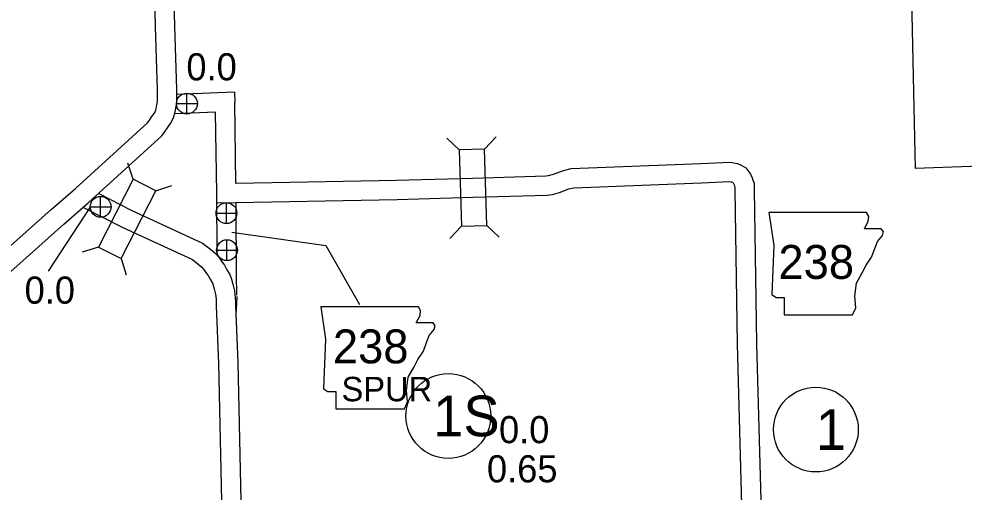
# Model space of a CAD drawing. Extents: x -939622 to -934222, y 1383701 to 1385301.
# Drawn here: x -935977.92 to -935933.73, y 1384216.32 to 1384238.42 of the extents above; entities that cross this region are included whole.
import ezdxf

# ---------------------------------------------------------------- set-up
doc = ezdxf.new("R2010")
doc.units = 0
for name, color, linetype in [('Level 10', 7, 'Continuous'), ('Level 15', 7, 'Continuous'), ('Level 2', 7, 'Continuous'), ('Level 20', 7, 'Continuous'), ('Level 21', 7, 'Continuous'), ('Level 25', 7, 'Continuous'), ('Level 26', 7, 'Continuous'), ('Level 27', 7, 'Continuous')]:
    doc.layers.add(name, color=color, linetype=linetype)

msp = doc.modelspace()

# ---------------------------------------------------------------- linework, layer by layer
at = {"layer": 'Level 10'}
for points in [[(-935967.836, 1384234.997), (-935970.544, 1384234.895)], [(-935967.836, 1384234.997), (-935967.828, 1384234.537)], [(-935967.769, 1384230.743), (-935967.828, 1384234.537)], [(-935968.714, 1384234.063), (-935970.631, 1384233.991)], [(-935968.65, 1384227.386), (-935968.661, 1384230.28), (-935968.721, 1384234.061)], [(-935956.7, 1384230.99), (-935953.285, 1384231.087), (-935953.154, 1384231.103), (-935952.929, 1384231.166), (-935952.463, 1384231.341), (-935952.092, 1384231.43), (-935946.034, 1384231.669), (-935944.672, 1384231.727), (-935944.496, 1384231.708), (-935944.32, 1384231.671), (-935944.143, 1384231.594), (-935943.935, 1384231.469), (-935943.785, 1384231.286), (-935943.713, 1384231.165), (-935943.632, 1384231.002), (-935943.601, 1384230.894), (-935943.548, 1384230.752), (-935943.539, 1384230.45), (-935943.434, 1384223.249), (-935943.232, 1384215.948)], [(-935967.753, 1384230.744), (-935960.257, 1384230.888), (-935956.7, 1384230.99)], [(-935956.674, 1384230.09), (-935953.218, 1384230.188), (-935952.977, 1384230.218), (-935952.65, 1384230.309), (-935952.199, 1384230.479), (-935951.968, 1384230.534), (-935945.997, 1384230.77), (-935944.702, 1384230.825), (-935944.637, 1384230.818), (-935944.595, 1384230.809), (-935944.557, 1384230.793), (-935944.532, 1384230.778), (-935944.524, 1384230.768), (-935944.505, 1384230.736), (-935944.475, 1384230.676), (-935944.457, 1384230.611), (-935944.443, 1384230.575), (-935944.439, 1384230.432), (-935944.334, 1384223.23), (-935944.126, 1384215.705)], [(-935968.626, 1384229.826), (-935960.236, 1384229.989), (-935956.674, 1384230.09)], [(-935967.723, 1384225.515), (-935967.732, 1384225.649), (-935967.745, 1384226.334), (-935967.759, 1384229.827)], [(-935967.722, 1384225.456), (-935967.775, 1384224.573)]]:
    msp.add_lwpolyline(points, dxfattribs=at)
at = {"layer": 'Level 15'}
for points in [[(-935971.455, 1384234.487), (-935971.437, 1384234.596), (-935971.433, 1384234.713), (-935971.438, 1384235.104), (-935971.532, 1384238.056), (-935971.595, 1384240.991)], [(-935970.567, 1384234.34), (-935970.539, 1384234.507), (-935970.532, 1384234.704), (-935970.538, 1384235.124), (-935970.632, 1384238.08), (-935970.686, 1384240.582)], [(-935984.166, 1384222.604), (-935976.408, 1384229.517), (-935975.275, 1384230.5), (-935971.904, 1384233.569), (-935971.812, 1384233.697), (-935971.696, 1384233.861), (-935971.596, 1384234.001), (-935971.52, 1384234.149), (-935971.476, 1384234.328), (-935971.457, 1384234.474)], [(-935983.575, 1384221.925), (-935975.813, 1384228.842), (-935974.677, 1384229.828), (-935971.227, 1384232.968), (-935971.079, 1384233.175), (-935970.963, 1384233.339), (-935970.824, 1384233.533), (-935970.671, 1384233.834), (-935970.591, 1384234.159), (-935970.565, 1384234.352)], [(-935974.178, 1384230.262), (-935972.662, 1384229.487), (-935969.327, 1384227.955), (-935969.147, 1384227.816), (-935968.965, 1384227.666), (-935968.738, 1384227.479), (-935968.577, 1384227.296), (-935968.419, 1384227.068), (-935968.306, 1384226.922), (-935968.196, 1384226.708), (-935968.06, 1384226.485), (-935967.973, 1384226.269), (-935967.911, 1384226.038), (-935967.837, 1384225.717), (-935967.804, 1384225.401), (-935967.793, 1384225.214), (-935967.789, 1384225.054), (-935967.68, 1384222.353), (-935967.509, 1384214.499)], [(-935974.921, 1384229.631), (-935973.055, 1384228.678), (-935969.796, 1384227.18), (-935969.709, 1384227.113), (-935969.537, 1384226.971), (-935969.366, 1384226.83), (-935969.288, 1384226.741), (-935969.145, 1384226.535), (-935969.069, 1384226.437), (-935968.982, 1384226.268), (-935968.867, 1384226.079), (-935968.828, 1384225.982), (-935968.784, 1384225.82), (-935968.726, 1384225.568), (-935968.701, 1384225.327), (-935968.692, 1384225.178), (-935968.689, 1384225.026), (-935968.579, 1384222.325), (-935968.409, 1384214.483)]]:
    msp.add_lwpolyline(points, dxfattribs=at)
at = {"layer": 'Level 2'}
for points in [[(-935936.504, 1384252.633), (-935936.337, 1384247.388), (-935936.19, 1384239.396), (-935936.103, 1384235.73)], [(-935936.503, 1384252.606), (-935936.337, 1384247.388), (-935936.19, 1384239.396), (-935936.103, 1384235.73)], [(-935936.103, 1384235.73), (-935936.017, 1384231.43)], [(-935936.103, 1384235.73), (-935936.017, 1384231.43)], [(-935928.203, 1384231.72), (-935936.017, 1384231.43)], [(-935928.203, 1384231.72), (-935936.017, 1384231.43)], [(-935928.203, 1384231.72), (-935936.017, 1384231.43)]]:
    msp.add_lwpolyline(points, dxfattribs=at)
at = {"layer": 'Level 20'}
for p, q in [((-935957.332, 1384232.304), (-935957.907, 1384232.848)), ((-935956.144, 1384232.338), (-935955.6, 1384232.914)), ((-935972.577, 1384230.94), (-935972.821, 1384231.693)), ((-935971.519, 1384230.399), (-935970.765, 1384230.643)), ((-935957.23, 1384228.742), (-935957.774, 1384228.166)), ((-935956.043, 1384228.775), (-935955.467, 1384228.232)), ((-935974.198, 1384227.766), (-935974.952, 1384227.522)), ((-935973.14, 1384227.225), (-935972.897, 1384226.472))]:
    msp.add_line(p, q, dxfattribs=at)
for points in [[(-935956.043, 1384228.775), (-935956.144, 1384232.338), (-935957.332, 1384232.304), (-935957.23, 1384228.742)], [(-935972.577, 1384230.94), (-935974.198, 1384227.766), (-935973.14, 1384227.225), (-935971.519, 1384230.399)]]:
    msp.add_lwpolyline(points, close=True, dxfattribs=at)
at = {"layer": 'Level 21'}
for points in [[(-935942.85, 1384229.376), (-935942.622, 1384227.854), (-935942.723, 1384225.544), (-935942.52, 1384225.417), (-935942.14, 1384225.417), (-935942.14, 1384224.605), (-935938.942, 1384224.605), (-935938.79, 1384224.935), (-935938.841, 1384225.468), (-935938.764, 1384226.077), (-935938.485, 1384226.559), (-935938.308, 1384226.915), (-935938.054, 1384227.295), (-935937.902, 1384227.701), (-935937.775, 1384228.031), (-935937.546, 1384228.31), (-935937.496, 1384228.488), (-935937.597, 1384228.615), (-935938.384, 1384228.615), (-935938.206, 1384228.97), (-935938.181, 1384229.199), (-935938.286, 1384229.374)], [(-935963.804, 1384224.982), (-935963.576, 1384223.46), (-935963.678, 1384221.15), (-935963.475, 1384221.024), (-935963.094, 1384221.024), (-935963.094, 1384220.212), (-935959.896, 1384220.212), (-935959.744, 1384220.541), (-935959.795, 1384221.074), (-935959.719, 1384221.683), (-935959.44, 1384222.166), (-935959.262, 1384222.521), (-935959.008, 1384222.901), (-935958.856, 1384223.308), (-935958.729, 1384223.637), (-935958.501, 1384223.917), (-935958.45, 1384224.094), (-935958.551, 1384224.221), (-935959.338, 1384224.221), (-935959.16, 1384224.576), (-935959.135, 1384224.805), (-935959.24, 1384224.98)]]:
    msp.add_lwpolyline(points, close=True, dxfattribs=at)
msp.add_lwpolyline([(-935967.962, 1384228.46), (-935963.565, 1384227.84), (-935961.986, 1384225.078)], dxfattribs=at)
at = {"layer": 'Level 25'}
msp.add_line((-935976.532, 1384226.646), (-935974.554, 1384229.661), dxfattribs=at)
at = {"layer": 'Level 26'}
for p, q in [((-935970.061, 1384233.98), (-935970.061, 1384234.955)), ((-935970.548, 1384234.467), (-935969.573, 1384234.467)), ((-935974.096, 1384229.159), (-935974.096, 1384230.134)), ((-935974.584, 1384229.647), (-935973.609, 1384229.647)), ((-935968.213, 1384228.863), (-935968.213, 1384229.838)), ((-935968.7, 1384229.35), (-935967.725, 1384229.35)), ((-935968.188, 1384227.132), (-935968.188, 1384228.107)), ((-935968.676, 1384227.62), (-935967.701, 1384227.62))]:
    msp.add_line(p, q, dxfattribs=at)
for centre in [(-935970.061, 1384234.467), (-935974.096, 1384229.647), (-935968.213, 1384229.35), (-935968.188, 1384227.62)]:
    msp.add_circle(centre, 0.487, dxfattribs=at)
at = {"layer": 'Level 27'}
for centre in [(-935957.84, 1384219.877), (-935940.657, 1384219.242)]:
    msp.add_circle(centre, 1.98, dxfattribs=at)

# ---------------------------------------------------------------- texts
at = {"layer": 'Level 21'}
for s, height, p in [('238', 1.584, (-935942.407, 1384226.28)), ('238', 1.584, (-935963.237, 1384222.335)), ('SPUR', 1.1405, (-935962.833, 1384220.564))]:
    msp.add_text(s, height=height, dxfattribs=at).set_placement(p)
at = {"layer": 'Level 25'}
for s, p in [('0.0', (-935970.086, 1384235.553)), ('0.0', (-935977.65, 1384225.122)), ('0.0', (-935955.471, 1384218.605)), ('0.65', (-935956.035, 1384216.776))]:
    msp.add_text(s, height=1.2672, dxfattribs=at).set_placement(p)
at = {"layer": 'Level 27'}
for s, height, p in [('1S', 1.9008, (-935958.549, 1384218.927)), ('1', 1.901, (-935940.657, 1384218.292))]:
    msp.add_text(s, height=height, dxfattribs=at).set_placement(p)

doc.saveas('drawing.dxf')
